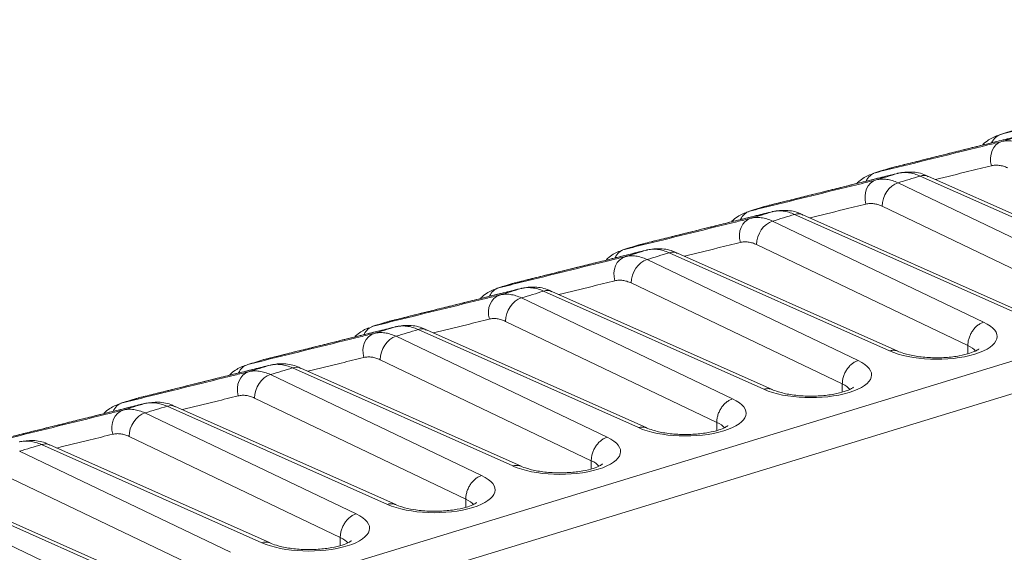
# Model space of a CAD drawing. Header units: millimetres. Extents: x 990 to 1809, y 0 to 562.
# Tile 491 of 550: x 1584 to 1609, y 212 to 226. Entities that reach past the tile are written whole.
import ezdxf

# ---------------------------------------------------------------- set-up
doc = ezdxf.new("R2010")
doc.units = ezdxf.units.MM
doc.layers.add('1', color=7, linetype='Continuous', true_color=0xffffff)

msp = doc.modelspace()

# ---------------------------------------------------------------- linework, layer by layer
at = {"layer": '1', "color": 7, "linetype": 'Continuous', "lineweight": 18}
for p, q in [((1574.228, 206.603), (1636.31, 225.571)), ((1636.68, 224.875), (1579.075, 207.274)), ((1605.887, 221.54), (1611.105, 219.045)), ((1611.88, 219.282), (1606.433, 221.707)), ((1612.085, 219.275), (1606.637, 221.7)), ((1608.778, 218.334), (1603.331, 220.759)), ((1608.982, 218.327), (1603.534, 220.752)), ((1610.714, 218.465), (1605.493, 220.96)), ((1602.784, 220.592), (1608.002, 218.097)), ((1607.611, 217.517), (1602.391, 220.013)), ((1605.675, 217.386), (1600.229, 219.811)), ((1605.88, 217.379), (1600.432, 219.805)), ((1599.682, 219.644), (1604.9, 217.149)), ((1604.509, 216.569), (1599.289, 219.065)), ((1602.573, 216.438), (1597.126, 218.863)), ((1602.778, 216.431), (1597.33, 218.857)), ((1596.579, 218.696), (1601.797, 216.201)), ((1601.407, 215.621), (1596.186, 218.117)), ((1599.471, 215.491), (1594.024, 217.915)), ((1599.675, 215.483), (1594.227, 217.909)), ((1593.477, 217.748), (1598.695, 215.254)), ((1607.611, 217.317), (1607.611, 217.517)), ((1598.304, 214.673), (1593.084, 217.169)), ((1596.368, 214.543), (1590.921, 216.967)), ((1596.573, 214.535), (1591.125, 216.961)), ((1590.374, 216.8), (1595.593, 214.306)), ((1604.509, 216.369), (1604.509, 216.569)), ((1595.202, 213.725), (1589.981, 216.221)), ((1593.266, 213.595), (1587.819, 216.02)), ((1593.47, 213.588), (1588.022, 216.013)), ((1587.272, 215.853), (1592.49, 213.358)), ((1601.407, 215.421), (1601.407, 215.621)), ((1592.099, 212.777), (1586.879, 215.273)), ((1584.17, 214.905), (1589.388, 212.41)), ((1590.163, 212.647), (1584.717, 215.072)), ((1590.368, 212.64), (1584.92, 215.065)), ((1598.304, 214.473), (1598.304, 214.673)), ((1588.997, 211.829), (1583.776, 214.325)), ((1581.067, 213.957), (1586.285, 211.462)), ((1587.061, 211.699), (1581.614, 214.124)), ((1587.266, 211.692), (1581.817, 214.117)), ((1595.202, 213.525), (1595.202, 213.725)), ((1592.099, 212.577), (1592.099, 212.777))]:
    msp.add_line(p, q, dxfattribs=at)
for centre, major_axis, ratio, start_param, end_param in [((1608.565, 222.257), (-0.12, 0.485), 0.819691, 0.044628, 0.783782), ((1608.586, 222.079), (-0.12, 0.485), 0.819691, 0.044628, 1.607837), ((1605.463, 221.309), (-0.12, 0.485), 0.819691, 0.044628, 0.783782), ((1605.855, 221.429), (0.121, -0.485), 0.8013, 3.141992, 3.184321), ((1606.013, 221.292), (0.121, -0.485), 0.8013, 3.141992, 3.184321), ((1606.433, 221.243), (-0.203, -0.457), 0.708553, 3.141575, 3.702569), ((1605.484, 221.131), (-0.12, 0.485), 0.819691, 0.044628, 1.607837), ((1605.887, 221.076), (-0.216, -0.451), 0.728974, 3.722072, 5.292868), ((1602.36, 220.361), (-0.12, 0.485), 0.819691, 0.044628, 0.783783), ((1602.752, 220.481), (0.121, -0.485), 0.8013, 3.141992, 3.184321), ((1602.911, 220.345), (-0.121, 0.485), 0.8013, 0.000302, 0.042728), ((1603.331, 220.296), (0.203, 0.457), 0.708553, 6.283167, 6.844162), ((1602.381, 220.183), (-0.12, 0.485), 0.819691, 0.044629, 1.607837), ((1602.784, 220.129), (-0.216, -0.451), 0.728974, 3.722072, 5.292868), ((1599.65, 219.533), (0.121, -0.485), 0.8013, 3.141992, 3.184321), ((1599.258, 219.414), (-0.12, 0.485), 0.819691, 0.044628, 0.783783), ((1599.808, 219.397), (-0.121, 0.485), 0.8013, 0.000302, 0.042728), ((1600.229, 219.348), (0.203, 0.457), 0.708553, 6.283167, 6.844162), ((1599.279, 219.235), (-0.12, 0.485), 0.819691, 0.044629, 1.607837), ((1599.682, 219.181), (-0.216, -0.451), 0.728974, 3.722072, 5.292868), ((1596.548, 218.585), (0.121, -0.485), 0.8013, 3.141992, 3.184321), ((1596.155, 218.466), (-0.12, 0.485), 0.819691, 0.044628, 0.783783), ((1596.706, 218.449), (-0.121, 0.485), 0.8013, 0.000302, 0.042728), ((1597.126, 218.4), (0.203, 0.457), 0.708553, 6.283167, 6.844162), ((1596.177, 218.287), (-0.12, 0.485), 0.819691, 0.044628, 1.607837), ((1596.579, 218.233), (0.216, 0.451), 0.728974, 0.580479, 2.151275), ((1593.445, 217.638), (0.121, -0.485), 0.8013, 3.141992, 3.184321), ((1606.836, 217.743), (1.5, 0), 0.375419, 3.827919, 6.963106), ((1593.053, 217.518), (-0.12, 0.485), 0.819691, 0.044628, 0.783783), ((1593.603, 217.501), (-0.121, 0.485), 0.8013, 0.000302, 0.042728), ((1594.024, 217.452), (-0.203, -0.457), 0.708553, 3.141575, 3.702569), ((1593.074, 217.339), (-0.12, 0.485), 0.819691, 0.044628, 1.607837), ((1593.477, 217.285), (-0.216, -0.451), 0.728974, 3.722072, 5.292868), ((1606.836, 217.28), (-1, 0), 0.375419, 3.412628, 3.824717), ((1590.343, 216.69), (0.121, -0.485), 0.8013, 3.141992, 3.184321), ((1603.733, 216.795), (1.5, 0), 0.375419, 3.827919, 6.963106), ((1589.972, 216.391), (0.12, -0.485), 0.819691, 3.186221, 4.74943), ((1589.951, 216.57), (-0.12, 0.485), 0.819691, 0.044628, 0.783782), ((1590.501, 216.553), (-0.121, 0.485), 0.8013, 0.000302, 0.042728), ((1590.921, 216.504), (0.203, 0.457), 0.708553, 6.283167, 6.844162), ((1590.374, 216.337), (-0.216, -0.451), 0.728974, 3.722072, 5.292868), ((1603.733, 216.332), (-1, 0), 0.375419, 3.412628, 3.824717), ((1587.24, 215.742), (0.121, -0.485), 0.8013, 3.141992, 3.184321), ((1600.631, 215.847), (1.5, 0), 0.375419, 3.827919, 6.963106), ((1586.869, 215.443), (0.12, -0.485), 0.819691, 3.186221, 4.74943), ((1586.848, 215.622), (-0.12, 0.485), 0.819691, 0.044628, 0.783782), ((1587.398, 215.605), (-0.121, 0.485), 0.8013, 0.000302, 0.042728), ((1587.819, 215.556), (0.203, 0.457), 0.708553, 6.283167, 6.844162), ((1587.272, 215.389), (-0.216, -0.451), 0.728974, 3.722072, 5.292868), ((1600.631, 215.384), (-1, 0), 0.375419, 3.412628, 3.824717), ((1597.529, 214.899), (1.5, 0), 0.375419, 3.827919, 6.963106), ((1584.717, 214.608), (0.203, 0.457), 0.708553, 6.283167, 6.844162), ((1597.529, 214.436), (-1, 0), 0.375419, 3.412628, 3.824717), ((1594.426, 213.952), (1.5, 0), 0.375419, 3.827919, 6.963106), ((1594.426, 213.488), (-1, 0), 0.375419, 3.412628, 3.824717), ((1591.324, 213.004), (1.5, 0), 0.375419, 3.827919, 6.963106), ((1591.324, 212.54), (-1, 0), 0.375419, 3.412628, 3.824717)]:
    msp.add_ellipse(centre, major_axis=major_axis, ratio=ratio, start_param=start_param, end_param=end_param, dxfattribs=at)
for points, knots in [([(1608.428, 222.738), (1608.613, 222.783), (1608.799, 222.829), (1609.726, 223.057), (1610.467, 223.24), (1611.323, 223.451), (1611.437, 223.479), (1611.551, 223.507)], [0, 0, 0, 0, 0.17806, 0.17806, 0.890298, 0.890298, 1, 1, 1, 1]), ([(1608.978, 222.721), (1608.785, 222.673), (1608.591, 222.625), (1607.624, 222.384), (1606.849, 222.191), (1605.956, 221.969), (1605.837, 221.939), (1605.718, 221.91)], [0, 0, 0, 0, 0.17806, 0.17806, 0.890298, 0.890298, 1, 1, 1, 1]), ([(1608.395, 222.721), (1608.295, 222.693), (1608.151, 222.629), (1608.026, 222.528), (1607.983, 222.486)], [0, 0, 0, 0, 0.627592, 1, 1, 1, 1]), ([(1605.325, 221.79), (1605.511, 221.836), (1605.696, 221.881), (1606.623, 222.11), (1607.365, 222.292), (1608.221, 222.503), (1608.335, 222.531), (1608.449, 222.559)], [0, 0, 0, 0, 0.17806, 0.17806, 0.890298, 0.890298, 1, 1, 1, 1]), ([(1608.449, 222.559), (1608.491, 222.57), (1608.534, 222.576), (1608.622, 222.58), (1608.666, 222.578), (1608.756, 222.566), (1608.802, 222.557), (1608.895, 222.528), (1608.942, 222.51), (1608.989, 222.488)], [0, 0, 0, 0, 0.25, 0.25, 0.5, 0.5, 0.75, 0.75, 1, 1, 1, 1]), ([(1608.193, 221.963), (1608.008, 221.917), (1607.822, 221.871), (1607.362, 221.758), (1607.087, 221.69), (1606.812, 221.622)], [0, 0, 0, 0, 0.402636, 0.402636, 1, 1, 1, 1]), ([(1608.596, 221.908), (1608.561, 221.925), (1608.526, 221.939), (1608.456, 221.96), (1608.388, 221.975), (1608.289, 221.98), (1608.224, 221.97), (1608.193, 221.963)], [0, 0, 0, 0, 0.25, 0.25, 0.5, 0.75, 1, 1, 1, 1]), ([(1605.876, 221.773), (1605.682, 221.725), (1605.489, 221.677), (1604.521, 221.436), (1603.747, 221.243), (1602.854, 221.021), (1602.735, 220.992), (1602.615, 220.962)], [0, 0, 0, 0, 0.178059, 0.178059, 0.890297, 0.890297, 1, 1, 1, 1]), ([(1605.292, 221.773), (1605.193, 221.745), (1605.048, 221.681), (1604.924, 221.58), (1604.88, 221.538)], [0, 0, 0, 0, 0.627592, 1, 1, 1, 1]), ([(1606.433, 221.707), (1606.385, 221.729), (1606.337, 221.746), (1606.241, 221.774), (1606.193, 221.783), (1606.1, 221.794), (1606.054, 221.796), (1605.964, 221.791), (1605.919, 221.784), (1605.876, 221.773)], [0, 0, 0, 0, 0.25, 0.25, 0.5, 0.5, 0.75, 0.75, 1, 1, 1, 1]), ([(1606.635, 221.692), (1606.612, 221.706), (1606.483, 221.777), (1606.225, 221.82), (1606.002, 221.802), (1605.892, 221.776)], [0, 0, 0, 0, 0.099594, 0.567251, 1, 1, 1, 1]), ([(1602.223, 220.842), (1602.408, 220.888), (1602.594, 220.933), (1603.521, 221.162), (1604.262, 221.344), (1605.118, 221.555), (1605.232, 221.583), (1605.347, 221.611)], [0, 0, 0, 0, 0.178059, 0.178059, 0.890297, 0.890297, 1, 1, 1, 1]), ([(1605.347, 221.611), (1605.389, 221.622), (1605.432, 221.628), (1605.519, 221.632), (1605.564, 221.63), (1605.654, 221.619), (1605.7, 221.609), (1605.793, 221.58), (1605.84, 221.562), (1605.887, 221.54)], [0, 0, 0, 0, 0.25, 0.25, 0.5, 0.5, 0.75, 0.75, 1, 1, 1, 1]), ([(1605.091, 221.015), (1604.905, 220.969), (1604.72, 220.923), (1604.259, 220.81), (1603.984, 220.742), (1603.709, 220.675)], [0, 0, 0, 0, 0.402636, 0.402636, 1, 1, 1, 1]), ([(1605.493, 220.96), (1605.458, 220.977), (1605.423, 220.991), (1605.354, 221.012), (1605.286, 221.027), (1605.186, 221.032), (1605.122, 221.023), (1605.091, 221.015)], [0, 0, 0, 0, 0.25, 0.25, 0.5, 0.75, 1, 1, 1, 1]), ([(1602.773, 220.825), (1602.58, 220.777), (1602.386, 220.729), (1601.419, 220.488), (1600.645, 220.296), (1599.751, 220.073), (1599.632, 220.044), (1599.513, 220.014)], [0, 0, 0, 0, 0.178059, 0.178059, 0.890297, 0.890297, 1, 1, 1, 1]), ([(1602.19, 220.825), (1602.091, 220.797), (1601.946, 220.733), (1601.821, 220.632), (1601.778, 220.59)], [0, 0, 0, 0, 0.627592, 1, 1, 1, 1]), ([(1603.331, 220.759), (1603.283, 220.781), (1603.234, 220.799), (1603.138, 220.826), (1603.091, 220.835), (1602.998, 220.846), (1602.952, 220.848), (1602.861, 220.843), (1602.817, 220.836), (1602.773, 220.825)], [0, 0, 0, 0, 0.25, 0.25, 0.5, 0.5, 0.75, 0.75, 1, 1, 1, 1]), ([(1603.532, 220.744), (1603.51, 220.758), (1603.38, 220.829), (1603.122, 220.872), (1602.899, 220.854), (1602.79, 220.828)], [0, 0, 0, 0, 0.099625, 0.567266, 1, 1, 1, 1]), ([(1599.121, 219.894), (1599.306, 219.94), (1599.491, 219.985), (1600.418, 220.214), (1601.16, 220.396), (1602.016, 220.607), (1602.13, 220.635), (1602.244, 220.663)], [0, 0, 0, 0, 0.178059, 0.178059, 0.890297, 0.890297, 1, 1, 1, 1]), ([(1602.244, 220.663), (1602.286, 220.674), (1602.329, 220.68), (1602.417, 220.684), (1602.461, 220.683), (1602.551, 220.671), (1602.597, 220.661), (1602.691, 220.632), (1602.737, 220.614), (1602.784, 220.592)], [0, 0, 0, 0, 0.25, 0.25, 0.5, 0.5, 0.75, 0.75, 1, 1, 1, 1]), ([(1601.988, 220.067), (1601.803, 220.021), (1601.617, 219.976), (1601.157, 219.862), (1600.882, 219.794), (1600.607, 219.727)], [0, 0, 0, 0, 0.402636, 0.402636, 1, 1, 1, 1]), ([(1602.391, 220.013), (1602.356, 220.029), (1602.321, 220.043), (1602.252, 220.064), (1602.183, 220.079), (1602.084, 220.084), (1602.02, 220.075), (1601.988, 220.067)], [0, 0, 0, 0, 0.25, 0.25, 0.5, 0.75, 1, 1, 1, 1]), ([(1599.671, 219.877), (1599.477, 219.829), (1599.284, 219.781), (1598.316, 219.54), (1597.542, 219.348), (1596.649, 219.125), (1596.53, 219.096), (1596.41, 219.066)], [0, 0, 0, 0, 0.178059, 0.178059, 0.890297, 0.890297, 1, 1, 1, 1]), ([(1599.087, 219.877), (1598.988, 219.849), (1598.843, 219.785), (1598.719, 219.684), (1598.676, 219.642)], [0, 0, 0, 0, 0.627591, 1, 1, 1, 1]), ([(1600.229, 219.811), (1600.18, 219.833), (1600.132, 219.851), (1600.036, 219.878), (1599.988, 219.888), (1599.895, 219.899), (1599.849, 219.9), (1599.759, 219.895), (1599.715, 219.888), (1599.671, 219.877)], [0, 0, 0, 0, 0.25, 0.25, 0.5, 0.5, 0.75, 0.75, 1, 1, 1, 1]), ([(1600.43, 219.796), (1600.407, 219.81), (1600.278, 219.882), (1600.02, 219.924), (1599.797, 219.906), (1599.688, 219.88)], [0, 0, 0, 0, 0.099625, 0.567266, 1, 1, 1, 1]), ([(1596.018, 218.946), (1596.204, 218.992), (1596.389, 219.038), (1597.316, 219.266), (1598.057, 219.449), (1598.913, 219.659), (1599.028, 219.687), (1599.142, 219.716)], [0, 0, 0, 0, 0.178059, 0.178059, 0.890297, 0.890297, 1, 1, 1, 1]), ([(1599.142, 219.716), (1599.184, 219.726), (1599.227, 219.732), (1599.314, 219.737), (1599.359, 219.735), (1599.449, 219.723), (1599.495, 219.713), (1599.588, 219.684), (1599.635, 219.666), (1599.682, 219.644)], [0, 0, 0, 0, 0.25, 0.25, 0.5, 0.5, 0.75, 0.75, 1, 1, 1, 1]), ([(1598.886, 219.119), (1598.7, 219.073), (1598.515, 219.028), (1598.054, 218.914), (1597.779, 218.847), (1597.504, 218.779)], [0, 0, 0, 0, 0.402636, 0.402636, 1, 1, 1, 1]), ([(1599.289, 219.065), (1599.254, 219.081), (1599.219, 219.095), (1599.149, 219.117), (1599.081, 219.132), (1598.981, 219.136), (1598.917, 219.127), (1598.886, 219.119)], [0, 0, 0, 0, 0.25, 0.25, 0.5, 0.75, 1, 1, 1, 1]), ([(1596.569, 218.929), (1596.375, 218.881), (1596.181, 218.833), (1595.214, 218.592), (1594.44, 218.4), (1593.546, 218.178), (1593.427, 218.148), (1593.308, 218.118)], [0, 0, 0, 0, 0.178059, 0.178059, 0.890297, 0.890297, 1, 1, 1, 1]), ([(1595.985, 218.93), (1595.886, 218.901), (1595.741, 218.837), (1595.616, 218.736), (1595.573, 218.695)], [0, 0, 0, 0, 0.627591, 1, 1, 1, 1]), ([(1597.126, 218.863), (1597.078, 218.885), (1597.029, 218.903), (1596.933, 218.93), (1596.886, 218.94), (1596.793, 218.951), (1596.747, 218.952), (1596.657, 218.947), (1596.612, 218.94), (1596.569, 218.929)], [0, 0, 0, 0, 0.25, 0.25, 0.5, 0.5, 0.75, 0.75, 1, 1, 1, 1]), ([(1597.328, 218.848), (1597.305, 218.862), (1597.175, 218.934), (1596.917, 218.976), (1596.694, 218.959), (1596.585, 218.932)], [0, 0, 0, 0, 0.099625, 0.567266, 1, 1, 1, 1]), ([(1592.916, 217.998), (1593.101, 218.044), (1593.287, 218.09), (1594.213, 218.318), (1594.955, 218.501), (1595.811, 218.711), (1595.925, 218.74), (1596.039, 218.768)], [0, 0, 0, 0, 0.178059, 0.178059, 0.890297, 0.890297, 1, 1, 1, 1]), ([(1596.039, 218.768), (1596.082, 218.778), (1596.125, 218.784), (1596.212, 218.789), (1596.256, 218.787), (1596.347, 218.775), (1596.392, 218.765), (1596.486, 218.737), (1596.532, 218.718), (1596.579, 218.696)], [0, 0, 0, 0, 0.25, 0.25, 0.5, 0.5, 0.75, 0.75, 1, 1, 1, 1]), ([(1595.783, 218.171), (1595.598, 218.125), (1595.412, 218.08), (1594.952, 217.966), (1594.677, 217.899), (1594.402, 217.831)], [0, 0, 0, 0, 0.402636, 0.402636, 1, 1, 1, 1]), ([(1596.186, 218.117), (1596.151, 218.134), (1596.116, 218.147), (1596.047, 218.169), (1595.978, 218.184), (1595.879, 218.188), (1595.815, 218.179), (1595.783, 218.171)], [0, 0, 0, 0, 0.25, 0.25, 0.5, 0.75, 1, 1, 1, 1]), ([(1608.002, 218.097), (1607.99, 218.093), (1607.977, 218.089), (1607.951, 218.078), (1607.938, 218.072), (1607.913, 218.059), (1607.901, 218.051), (1607.876, 218.035), (1607.852, 218.018), (1607.829, 217.998), (1607.807, 217.977), (1607.795, 217.965), (1607.763, 217.93), (1607.744, 217.905), (1607.717, 217.865), (1607.708, 217.851), (1607.692, 217.823), (1607.684, 217.808), (1607.663, 217.764), (1607.651, 217.734), (1607.636, 217.687), (1607.632, 217.672), (1607.624, 217.64), (1607.621, 217.625), (1607.614, 217.578), (1607.611, 217.547), (1607.611, 217.517)], [0, 0, 0, 0, 0.0625, 0.0625, 0.125, 0.125, 0.1875, 0.1875, 0.25, 0.3125, 0.3125, 0.375, 0.375, 0.5, 0.5, 0.5625, 0.5625, 0.625, 0.625, 0.75, 0.75, 0.8125, 0.8125, 0.875, 0.875, 1, 1, 1, 1]), ([(1593.466, 217.982), (1593.273, 217.933), (1593.079, 217.885), (1592.111, 217.644), (1591.337, 217.452), (1590.444, 217.23), (1590.325, 217.2), (1590.206, 217.17)], [0, 0, 0, 0, 0.178059, 0.178059, 0.890297, 0.890297, 1, 1, 1, 1]), ([(1592.797, 217.954), (1592.73, 217.929), (1592.616, 217.871), (1592.514, 217.788), (1592.471, 217.747)], [0, 0, 0, 0, 0.543149, 1, 1, 1, 1]), ([(1592.937, 217.82), (1592.979, 217.83), (1593.022, 217.836), (1593.11, 217.841), (1593.154, 217.839), (1593.244, 217.827), (1593.29, 217.817), (1593.383, 217.789), (1593.43, 217.771), (1593.477, 217.748)], [0, 0, 0, 0, 0.25, 0.25, 0.5, 0.5, 0.75, 0.75, 1, 1, 1, 1]), ([(1594.024, 217.915), (1593.975, 217.937), (1593.927, 217.955), (1593.831, 217.982), (1593.783, 217.992), (1593.69, 218.003), (1593.644, 218.004), (1593.554, 217.999), (1593.51, 217.992), (1593.466, 217.982)], [0, 0, 0, 0, 0.25, 0.25, 0.5, 0.5, 0.75, 0.75, 1, 1, 1, 1]), ([(1594.225, 217.9), (1594.203, 217.914), (1594.073, 217.986), (1593.815, 218.028), (1593.592, 218.011), (1593.483, 217.984)], [0, 0, 0, 0, 0.099594, 0.567251, 1, 1, 1, 1]), ([(1589.813, 217.05), (1589.999, 217.096), (1590.184, 217.142), (1591.111, 217.37), (1591.853, 217.553), (1592.708, 217.764), (1592.823, 217.792), (1592.937, 217.82)], [0, 0, 0, 0, 0.178059, 0.178059, 0.890297, 0.890297, 1, 1, 1, 1]), ([(1605.675, 217.386), (1605.688, 217.39), (1605.7, 217.393), (1605.726, 217.398), (1605.738, 217.4), (1605.763, 217.402), (1605.775, 217.402), (1605.799, 217.4), (1605.823, 217.398), (1605.846, 217.392), (1605.866, 217.385), (1605.876, 217.381), (1605.885, 217.377)], [0, 0, 0, 0, 0.1707, 0.1707, 0.3414, 0.3414, 0.512099, 0.512099, 0.682799, 0.853499, 0.853499, 1, 1, 1, 1]), ([(1607.887, 217.436), (1607.887, 217.436), (1607.88, 217.429), (1607.822, 217.39), (1607.66, 217.323), (1607.402, 217.259), (1607.064, 217.217), (1606.688, 217.213), (1606.324, 217.248), (1606.039, 217.315), (1605.915, 217.361), (1605.871, 217.383)], [0, 0, 0, 0, 0.039184, 0.128872, 0.231629, 0.353874, 0.485886, 0.623267, 0.762019, 0.897723, 1, 1, 1, 1]), ([(1592.681, 217.223), (1592.495, 217.178), (1592.31, 217.132), (1591.85, 217.019), (1591.575, 216.951), (1591.3, 216.883)], [0, 0, 0, 0, 0.402636, 0.402636, 1, 1, 1, 1]), ([(1593.084, 217.169), (1593.049, 217.186), (1593.014, 217.199), (1592.944, 217.221), (1592.876, 217.236), (1592.776, 217.24), (1592.712, 217.231), (1592.681, 217.223)], [0, 0, 0, 0, 0.25, 0.25, 0.5, 0.75, 1, 1, 1, 1]), ([(1604.9, 217.149), (1604.887, 217.145), (1604.874, 217.141), (1604.849, 217.13), (1604.836, 217.124), (1604.811, 217.111), (1604.798, 217.103), (1604.774, 217.087), (1604.75, 217.07), (1604.727, 217.05), (1604.704, 217.029), (1604.693, 217.018), (1604.661, 216.983), (1604.641, 216.958), (1604.614, 216.917), (1604.606, 216.904), (1604.589, 216.875), (1604.582, 216.86), (1604.561, 216.816), (1604.549, 216.786), (1604.534, 216.74), (1604.529, 216.724), (1604.522, 216.693), (1604.519, 216.677), (1604.512, 216.63), (1604.509, 216.599), (1604.509, 216.569)], [0, 0, 0, 0, 0.0625, 0.0625, 0.125, 0.125, 0.1875, 0.1875, 0.25, 0.3125, 0.3125, 0.375, 0.375, 0.5, 0.5, 0.5625, 0.5625, 0.625, 0.625, 0.75, 0.75, 0.8125, 0.8125, 0.875, 0.875, 1, 1, 1, 1]), ([(1586.711, 216.103), (1586.896, 216.148), (1587.082, 216.194), (1588.009, 216.422), (1588.75, 216.605), (1589.606, 216.816), (1589.72, 216.844), (1589.834, 216.872)], [0, 0, 0, 0, 0.178059, 0.178059, 0.890297, 0.890297, 1, 1, 1, 1]), ([(1590.364, 217.034), (1590.17, 216.985), (1589.977, 216.937), (1589.009, 216.697), (1588.235, 216.504), (1587.342, 216.282), (1587.222, 216.252), (1587.103, 216.222)], [0, 0, 0, 0, 0.178059, 0.178059, 0.890297, 0.890297, 1, 1, 1, 1]), ([(1589.78, 217.034), (1589.681, 217.006), (1589.536, 216.941), (1589.412, 216.84), (1589.368, 216.799)], [0, 0, 0, 0, 0.627592, 1, 1, 1, 1]), ([(1589.834, 216.872), (1589.877, 216.882), (1589.92, 216.889), (1590.007, 216.893), (1590.052, 216.891), (1590.142, 216.879), (1590.188, 216.869), (1590.281, 216.841), (1590.328, 216.823), (1590.374, 216.8)], [0, 0, 0, 0, 0.25, 0.25, 0.5, 0.5, 0.75, 0.75, 1, 1, 1, 1]), ([(1590.921, 216.967), (1590.873, 216.989), (1590.825, 217.007), (1590.728, 217.034), (1590.681, 217.044), (1590.588, 217.055), (1590.542, 217.056), (1590.452, 217.051), (1590.407, 217.044), (1590.364, 217.034)], [0, 0, 0, 0, 0.25, 0.25, 0.5, 0.5, 0.75, 0.75, 1, 1, 1, 1]), ([(1591.123, 216.953), (1591.1, 216.966), (1590.971, 217.038), (1590.713, 217.08), (1590.489, 217.063), (1590.38, 217.036)], [0, 0, 0, 0, 0.099625, 0.567266, 1, 1, 1, 1]), ([(1602.573, 216.438), (1602.586, 216.442), (1602.598, 216.445), (1602.623, 216.45), (1602.636, 216.452), (1602.661, 216.454), (1602.673, 216.454), (1602.697, 216.453), (1602.721, 216.45), (1602.743, 216.444), (1602.764, 216.437), (1602.773, 216.433), (1602.782, 216.429)], [0, 0, 0, 0, 0.1707, 0.1707, 0.3414, 0.3414, 0.512099, 0.512099, 0.682799, 0.853499, 0.853499, 1, 1, 1, 1]), ([(1604.784, 216.488), (1604.784, 216.488), (1604.778, 216.481), (1604.72, 216.442), (1604.558, 216.375), (1604.3, 216.311), (1603.961, 216.27), (1603.585, 216.265), (1603.222, 216.3), (1602.936, 216.367), (1602.813, 216.414), (1602.769, 216.436)], [0, 0, 0, 0, 0.039184, 0.128872, 0.231629, 0.353874, 0.485886, 0.623267, 0.762019, 0.897723, 1, 1, 1, 1]), ([(1588.02, 216.005), (1587.998, 216.018), (1587.868, 216.09), (1587.61, 216.132), (1587.387, 216.115), (1587.278, 216.088)], [0, 0, 0, 0, 0.099625, 0.567266, 1, 1, 1, 1]), ([(1589.578, 216.275), (1589.393, 216.23), (1589.208, 216.184), (1588.747, 216.071), (1588.472, 216.003), (1588.197, 215.935)], [0, 0, 0, 0, 0.402636, 0.402636, 1, 1, 1, 1]), ([(1589.981, 216.221), (1589.946, 216.238), (1589.911, 216.251), (1589.842, 216.273), (1589.773, 216.288), (1589.674, 216.292), (1589.61, 216.283), (1589.578, 216.275)], [0, 0, 0, 0, 0.25, 0.25, 0.5, 0.75, 1, 1, 1, 1]), ([(1601.797, 216.201), (1601.785, 216.198), (1601.772, 216.193), (1601.746, 216.182), (1601.734, 216.176), (1601.708, 216.163), (1601.696, 216.155), (1601.671, 216.139), (1601.647, 216.122), (1601.624, 216.102), (1601.602, 216.081), (1601.591, 216.07), (1601.559, 216.035), (1601.539, 216.01), (1601.512, 215.969), (1601.503, 215.956), (1601.487, 215.927), (1601.479, 215.913), (1601.458, 215.868), (1601.446, 215.838), (1601.431, 215.792), (1601.427, 215.776), (1601.42, 215.745), (1601.417, 215.729), (1601.409, 215.682), (1601.407, 215.652), (1601.407, 215.621)], [0, 0, 0, 0, 0.0625, 0.0625, 0.125, 0.125, 0.1875, 0.1875, 0.25, 0.3125, 0.3125, 0.375, 0.375, 0.5, 0.5, 0.5625, 0.5625, 0.625, 0.625, 0.75, 0.75, 0.8125, 0.8125, 0.875, 0.875, 1, 1, 1, 1]), ([(1583.608, 215.155), (1583.794, 215.2), (1583.979, 215.246), (1584.906, 215.474), (1585.648, 215.657), (1586.504, 215.868), (1586.618, 215.896), (1586.732, 215.924)], [0, 0, 0, 0, 0.17806, 0.17806, 0.890298, 0.890298, 1, 1, 1, 1]), ([(1587.261, 216.086), (1587.068, 216.038), (1586.874, 215.989), (1585.907, 215.749), (1585.133, 215.556), (1584.239, 215.334), (1584.12, 215.304), (1584.001, 215.275)], [0, 0, 0, 0, 0.17806, 0.17806, 0.890298, 0.890298, 1, 1, 1, 1]), ([(1586.678, 216.086), (1586.578, 216.058), (1586.434, 215.994), (1586.309, 215.892), (1586.266, 215.851)], [0, 0, 0, 0, 0.627592, 1, 1, 1, 1]), ([(1586.732, 215.924), (1586.774, 215.934), (1586.817, 215.941), (1586.905, 215.945), (1586.949, 215.943), (1587.039, 215.931), (1587.085, 215.921), (1587.178, 215.893), (1587.225, 215.875), (1587.272, 215.853)], [0, 0, 0, 0, 0.25, 0.25, 0.5, 0.5, 0.75, 0.75, 1, 1, 1, 1]), ([(1587.819, 216.02), (1587.771, 216.041), (1587.722, 216.059), (1587.626, 216.087), (1587.579, 216.096), (1587.485, 216.107), (1587.44, 216.108), (1587.349, 216.103), (1587.305, 216.097), (1587.261, 216.086)], [0, 0, 0, 0, 0.25, 0.25, 0.5, 0.5, 0.75, 0.75, 1, 1, 1, 1]), ([(1599.471, 215.491), (1599.483, 215.494), (1599.496, 215.498), (1599.521, 215.502), (1599.533, 215.504), (1599.558, 215.506), (1599.571, 215.506), (1599.595, 215.505), (1599.618, 215.502), (1599.641, 215.496), (1599.662, 215.489), (1599.671, 215.485), (1599.68, 215.481)], [0, 0, 0, 0, 0.1707, 0.1707, 0.3414, 0.3414, 0.512099, 0.512099, 0.682799, 0.853499, 0.853499, 1, 1, 1, 1]), ([(1601.682, 215.54), (1601.682, 215.54), (1601.676, 215.533), (1601.617, 215.494), (1601.455, 215.427), (1601.197, 215.363), (1600.859, 215.322), (1600.483, 215.317), (1600.12, 215.352), (1599.834, 215.419), (1599.711, 215.466), (1599.666, 215.488)], [0, 0, 0, 0, 0.039184, 0.128872, 0.231629, 0.353874, 0.485886, 0.623267, 0.762019, 0.897723, 1, 1, 1, 1]), ([(1584.717, 215.072), (1584.668, 215.093), (1584.62, 215.111), (1584.524, 215.139), (1584.476, 215.148), (1584.383, 215.159), (1584.337, 215.161), (1584.247, 215.155), (1584.202, 215.149), (1584.159, 215.138)], [0, 0, 0, 0, 0.25, 0.25, 0.5, 0.5, 0.75, 0.75, 1, 1, 1, 1]), ([(1584.918, 215.057), (1584.895, 215.07), (1584.766, 215.142), (1584.508, 215.185), (1584.285, 215.167), (1584.176, 215.141)], [0, 0, 0, 0, 0.099625, 0.567266, 1, 1, 1, 1]), ([(1586.476, 215.327), (1586.291, 215.282), (1586.105, 215.236), (1585.645, 215.123), (1585.37, 215.055), (1585.095, 214.987)], [0, 0, 0, 0, 0.402636, 0.402636, 1, 1, 1, 1]), ([(1586.879, 215.273), (1586.844, 215.29), (1586.809, 215.304), (1586.739, 215.325), (1586.671, 215.34), (1586.572, 215.344), (1586.508, 215.335), (1586.476, 215.327)], [0, 0, 0, 0, 0.25, 0.25, 0.5, 0.75, 1, 1, 1, 1]), ([(1598.695, 215.254), (1598.682, 215.25), (1598.67, 215.245), (1598.644, 215.235), (1598.631, 215.228), (1598.606, 215.215), (1598.593, 215.207), (1598.569, 215.191), (1598.545, 215.174), (1598.522, 215.154), (1598.499, 215.133), (1598.488, 215.122), (1598.456, 215.087), (1598.437, 215.062), (1598.41, 215.022), (1598.401, 215.008), (1598.385, 214.979), (1598.377, 214.965), (1598.356, 214.921), (1598.344, 214.89), (1598.329, 214.844), (1598.325, 214.828), (1598.317, 214.797), (1598.314, 214.781), (1598.307, 214.734), (1598.304, 214.704), (1598.304, 214.673)], [0, 0, 0, 0, 0.0625, 0.0625, 0.125, 0.125, 0.1875, 0.1875, 0.25, 0.3125, 0.3125, 0.375, 0.375, 0.5, 0.5, 0.5625, 0.5625, 0.625, 0.625, 0.75, 0.75, 0.8125, 0.8125, 0.875, 0.875, 1, 1, 1, 1]), ([(1596.368, 214.543), (1596.381, 214.547), (1596.393, 214.55), (1596.418, 214.555), (1596.431, 214.556), (1596.456, 214.558), (1596.468, 214.558), (1596.492, 214.557), (1596.516, 214.554), (1596.538, 214.548), (1596.557, 214.542), (1596.565, 214.539), (1596.573, 214.535)], [0, 0, 0, 0, 0.175192, 0.175192, 0.350385, 0.350385, 0.525577, 0.525577, 0.70077, 0.875962, 0.875962, 1, 1, 1, 1]), ([(1598.579, 214.592), (1598.58, 214.592), (1598.573, 214.585), (1598.515, 214.546), (1598.353, 214.479), (1598.095, 214.415), (1597.757, 214.374), (1597.381, 214.369), (1597.017, 214.404), (1596.731, 214.471), (1596.608, 214.518), (1596.564, 214.54)], [0, 0, 0, 0, 0.039184, 0.128872, 0.231629, 0.353874, 0.485886, 0.623267, 0.762019, 0.897723, 1, 1, 1, 1]), ([(1595.593, 214.306), (1595.58, 214.302), (1595.567, 214.297), (1595.541, 214.287), (1595.529, 214.281), (1595.503, 214.267), (1595.491, 214.26), (1595.466, 214.243), (1595.443, 214.226), (1595.419, 214.206), (1595.397, 214.185), (1595.386, 214.174), (1595.354, 214.139), (1595.334, 214.114), (1595.307, 214.074), (1595.299, 214.06), (1595.282, 214.031), (1595.275, 214.017), (1595.253, 213.973), (1595.241, 213.942), (1595.227, 213.896), (1595.222, 213.88), (1595.215, 213.849), (1595.212, 213.833), (1595.204, 213.787), (1595.202, 213.756), (1595.202, 213.725)], [0, 0, 0, 0, 0.0625, 0.0625, 0.125, 0.125, 0.1875, 0.1875, 0.25, 0.3125, 0.3125, 0.375, 0.375, 0.5, 0.5, 0.5625, 0.5625, 0.625, 0.625, 0.75, 0.75, 0.8125, 0.8125, 0.875, 0.875, 1, 1, 1, 1]), ([(1593.266, 213.595), (1593.278, 213.599), (1593.291, 213.602), (1593.316, 213.607), (1593.329, 213.608), (1593.353, 213.61), (1593.366, 213.61), (1593.39, 213.609), (1593.413, 213.606), (1593.436, 213.6), (1593.455, 213.594), (1593.463, 213.591), (1593.47, 213.588)], [0, 0, 0, 0, 0.175192, 0.175192, 0.350385, 0.350385, 0.525577, 0.525577, 0.70077, 0.875962, 0.875962, 1, 1, 1, 1]), ([(1595.477, 213.644), (1595.477, 213.644), (1595.471, 213.638), (1595.412, 213.598), (1595.251, 213.531), (1594.992, 213.467), (1594.654, 213.426), (1594.278, 213.421), (1593.915, 213.457), (1593.629, 213.523), (1593.506, 213.57), (1593.461, 213.592)], [0, 0, 0, 0, 0.039184, 0.128872, 0.231629, 0.353874, 0.485886, 0.623267, 0.762019, 0.897723, 1, 1, 1, 1]), ([(1592.49, 213.358), (1592.477, 213.354), (1592.465, 213.349), (1592.439, 213.339), (1592.426, 213.333), (1592.401, 213.319), (1592.389, 213.312), (1592.364, 213.296), (1592.34, 213.278), (1592.317, 213.258), (1592.294, 213.237), (1592.283, 213.226), (1592.251, 213.191), (1592.232, 213.166), (1592.205, 213.126), (1592.196, 213.112), (1592.18, 213.083), (1592.172, 213.069), (1592.151, 213.025), (1592.139, 212.995), (1592.124, 212.948), (1592.12, 212.932), (1592.112, 212.901), (1592.109, 212.885), (1592.102, 212.839), (1592.099, 212.808), (1592.099, 212.777)], [0, 0, 0, 0, 0.0625, 0.0625, 0.125, 0.125, 0.1875, 0.1875, 0.25, 0.3125, 0.3125, 0.375, 0.375, 0.5, 0.5, 0.5625, 0.5625, 0.625, 0.625, 0.75, 0.75, 0.8125, 0.8125, 0.875, 0.875, 1, 1, 1, 1]), ([(1590.163, 212.647), (1590.176, 212.651), (1590.188, 212.654), (1590.214, 212.659), (1590.226, 212.66), (1590.251, 212.662), (1590.263, 212.662), (1590.287, 212.661), (1590.311, 212.658), (1590.334, 212.652), (1590.353, 212.646), (1590.36, 212.643), (1590.368, 212.64)], [0, 0, 0, 0, 0.175192, 0.175192, 0.350385, 0.350385, 0.525577, 0.525577, 0.70077, 0.875962, 0.875962, 1, 1, 1, 1]), ([(1592.375, 212.696), (1592.375, 212.696), (1592.368, 212.69), (1592.31, 212.65), (1592.148, 212.584), (1591.89, 212.519), (1591.552, 212.478), (1591.176, 212.474), (1590.812, 212.509), (1590.526, 212.575), (1590.403, 212.622), (1590.359, 212.644)], [0, 0, 0, 0, 0.039184, 0.128872, 0.231629, 0.353874, 0.485886, 0.623267, 0.762019, 0.897723, 1, 1, 1, 1])]:
    msp.add_open_spline(points, degree=3, knots=knots, dxfattribs=at)
for points, degree in [([(1608.995, 222.726), (1607.364, 222.32), (1605.734, 221.914)], 2), ([(1608.784, 222.848), (1608.393, 222.728)], 1), ([(1608.82, 222.858), (1608.689, 222.818), (1608.559, 222.778), (1608.428, 222.738)], 3), ([(1608.449, 222.559), (1608.625, 222.613), (1608.802, 222.667), (1608.978, 222.721)], 3), ([(1605.892, 221.778), (1604.262, 221.372), (1602.632, 220.966)], 2), ([(1605.682, 221.9), (1605.29, 221.78)], 1), ([(1605.718, 221.91), (1605.587, 221.87), (1605.456, 221.83), (1605.325, 221.79)], 3), ([(1605.347, 221.611), (1605.523, 221.665), (1605.699, 221.719), (1605.876, 221.773)], 3), ([(1606.433, 221.707), (1606.251, 221.651), (1606.069, 221.596), (1605.887, 221.54)], 3), ([(1602.79, 220.83), (1601.16, 220.424), (1599.529, 220.019)], 2), ([(1602.579, 220.952), (1602.188, 220.832)], 1), ([(1602.615, 220.962), (1602.485, 220.922), (1602.354, 220.882), (1602.223, 220.842)], 3), ([(1602.244, 220.663), (1602.421, 220.717), (1602.597, 220.771), (1602.773, 220.825)], 3), ([(1603.331, 220.759), (1603.149, 220.703), (1602.966, 220.648), (1602.784, 220.592)], 3), ([(1599.513, 220.014), (1599.382, 219.974), (1599.251, 219.934), (1599.121, 219.894)], 3), ([(1599.687, 219.882), (1598.057, 219.476), (1596.427, 219.071)], 2), ([(1599.477, 220.004), (1599.086, 219.884)], 1), ([(1599.142, 219.716), (1599.318, 219.769), (1599.495, 219.823), (1599.671, 219.877)], 3), ([(1600.229, 219.811), (1600.046, 219.755), (1599.864, 219.7), (1599.682, 219.644)], 3), ([(1596.374, 219.056), (1595.983, 218.937)], 1), ([(1596.41, 219.066), (1596.28, 219.026), (1596.149, 218.986), (1596.018, 218.946)], 3), ([(1596.585, 218.934), (1594.955, 218.528), (1593.325, 218.123)], 2), ([(1596.039, 218.768), (1596.216, 218.822), (1596.392, 218.875), (1596.569, 218.929)], 3), ([(1597.126, 218.863), (1596.944, 218.808), (1596.762, 218.752), (1596.579, 218.696)], 3), ([(1593.272, 218.108), (1592.881, 217.989)], 1), ([(1593.308, 218.118), (1593.177, 218.078), (1593.046, 218.038), (1592.916, 217.998)], 3), ([(1593.483, 217.986), (1591.852, 217.58), (1590.222, 217.175)], 2), ([(1592.937, 217.82), (1593.113, 217.874), (1593.29, 217.928), (1593.466, 217.982)], 3), ([(1594.024, 217.915), (1593.842, 217.86), (1593.659, 217.804), (1593.477, 217.748)], 3), ([(1590.206, 217.17), (1590.075, 217.13), (1589.944, 217.09), (1589.813, 217.05)], 3), ([(1590.38, 217.038), (1588.75, 216.633), (1587.12, 216.227)], 2), ([(1589.834, 216.872), (1590.011, 216.926), (1590.187, 216.98), (1590.364, 217.034)], 3), ([(1590.921, 216.967), (1590.739, 216.912), (1590.557, 216.856), (1590.374, 216.8)], 3), ([(1587.067, 216.212), (1586.676, 216.093)], 1), ([(1587.103, 216.222), (1586.972, 216.182), (1586.842, 216.143), (1586.711, 216.103)], 3), ([(1587.278, 216.09), (1585.648, 215.685), (1584.017, 215.279)], 2), ([(1586.732, 215.924), (1586.908, 215.978), (1587.085, 216.032), (1587.261, 216.086)], 3), ([(1587.819, 216.02), (1587.637, 215.964), (1587.454, 215.908), (1587.272, 215.853)], 3), ([(1584.717, 215.072), (1584.534, 215.016), (1584.352, 214.96), (1584.17, 214.905)], 3)]:
    msp.add_open_spline(points, degree=degree, dxfattribs=at)

doc.saveas('drawing.dxf')
